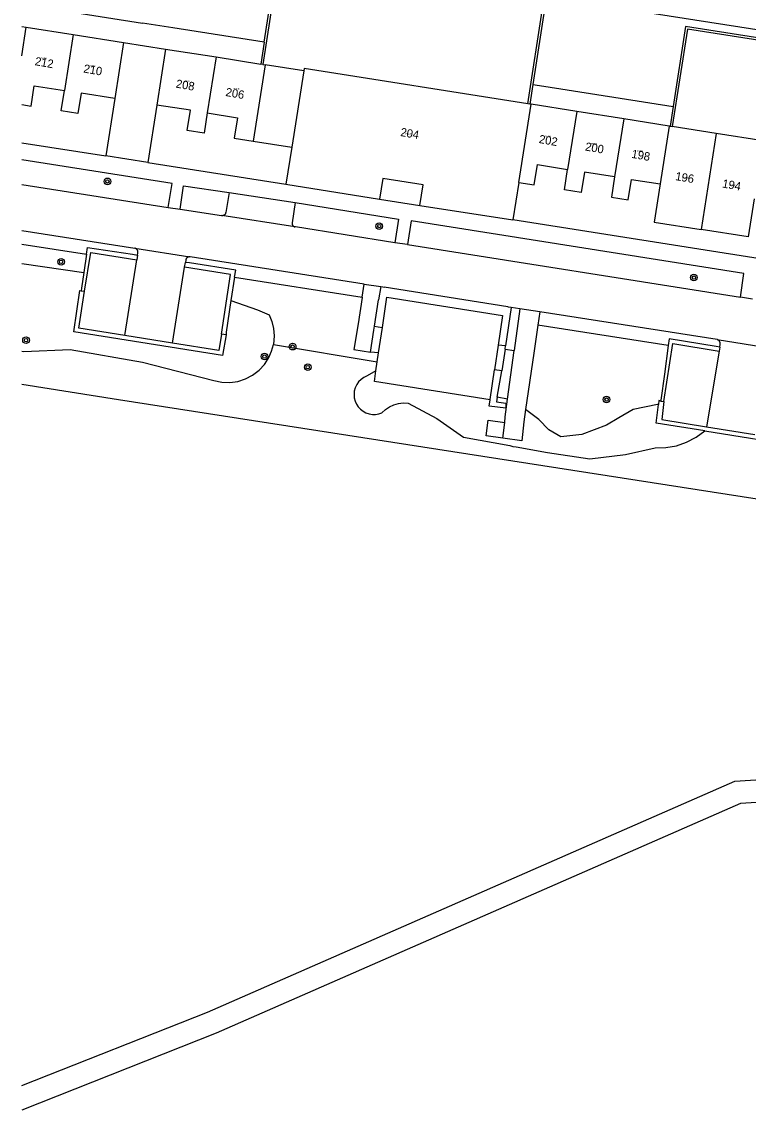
# Model space of a CAD drawing. Extents: x 132994 to 136000, y 393499 to 395512.
# Drawn here: x 133000 to 133087.2, y 394120.5 to 394251.1 of the extents above; entities that cross this region are included whole.
import ezdxf

# ---------------------------------------------------------------- set-up
doc = ezdxf.new("R2010")
doc.units = 0
for name, color, linetype in [('gg-anno-huisnummerreeks BGT', 7, 'Continuous'), ('gt-symb-boom', 7, 'Continuous'), ('gx-grn-maaiveld', 7, 'Continuous'), ('kenmerkpunt-x pandkandidaat', 7, 'Continuous')]:
    doc.layers.add(name, color=color, linetype=linetype)

# ---------------------------------------------------------------- blocks, each defined once
blk = doc.blocks.new('gt0-BOOM')
at = {"layer": 'gt-symb-boom'}
for radius in [0.4, 0.2]:
    blk.add_circle((0, 0), radius, dxfattribs=at)

msp = doc.modelspace()

# ---------------------------------------------------------------- linework, layer by layer
at = {"layer": 'gx-grn-maaiveld'}
for p, q in [((133000, 394253.23), (133014.49, 394250.95)), ((133018.13, 394250.38), (133014.49, 394250.95)), ((133000, 394250.54), (133000.54, 394250.46)), ((133000, 394247), (133000.54, 394250.46)), ((133000.54, 394250.46), (133006.18, 394249.57)), ((133006.18, 394249.57), (133005.12, 394242.85)), ((133006.18, 394249.57), (133012.22, 394248.62)), ((133029.11, 394248.66), (133018.13, 394250.38)), ((133012.22, 394248.62), (133011.17, 394241.9)), ((133012.22, 394248.62), (133017.26, 394247.83)), ((133029.11, 394248.66), (133028.7, 394246.03)), ((133017.26, 394247.83), (133016.2, 394241.11)), ((133017.26, 394247.83), (133023.33, 394246.88)), ((133023.33, 394246.88), (133022.27, 394240.16)), ((133023.33, 394246.88), (133028.7, 394246.03)), ((133029.22, 394245.95), (133027.78, 394236.79)), ((133028.95, 394245.99), (133028.7, 394246.03)), ((133028.95, 394245.99), (133029.22, 394245.95)), ((133033.86, 394245.22), (133029.22, 394245.95)), ((133033.86, 394245.22), (133032.42, 394236.06)), ((133061.36, 394243.59), (133060.99, 394241.22)), ((133011.17, 394241.9), (133010.08, 394235)), ((133016.2, 394241.11), (133015.12, 394234.21)), ((133059.67, 394231.81), (133061.15, 394241.2)), ((133060.99, 394241.22), (133060.74, 394241.26)), ((133061.15, 394241.2), (133060.99, 394241.22)), ((133066.63, 394240.33), (133061.15, 394241.2)), ((133066.63, 394240.33), (133065.53, 394233.39)), ((133072.26, 394239.44), (133066.63, 394240.33)), ((133078.2, 394240.95), (133077.83, 394238.56)), ((133072.26, 394239.44), (133071.16, 394232.51)), ((133077.74, 394238.58), (133072.26, 394239.44)), ((133077.74, 394238.58), (133076.65, 394231.64)), ((133077.74, 394238.58), (133077.83, 394238.56)), ((133077.83, 394238.56), (133078.07, 394238.52)), ((133083.37, 394237.68), (133078.07, 394238.52)), ((133083.37, 394237.68), (133081.55, 394226.17)), ((133089, 394236.8), (133083.37, 394237.68)), ((133000, 394236.58), (133010.08, 394235)), ((133027.78, 394236.79), (133032.42, 394236.06)), ((133032.42, 394236.06), (133031.72, 394231.6)), ((133015.12, 394234.21), (133010.08, 394235)), ((133015.12, 394234.21), (133031.72, 394231.6)), ((133000, 394231.59), (133017.56, 394228.83)), ((133031.72, 394231.6), (133042.96, 394229.83)), ((133059.67, 394231.81), (133058.95, 394227.32)), ((133024.9, 394230.61), (133032.83, 394229.4)), ((133042.96, 394229.83), (133047.8, 394229.07)), ((133017.56, 394228.83), (133019.01, 394228.61)), ((133047.8, 394229.07), (133058.95, 394227.32)), ((133032.79, 394226.48), (133024.02, 394227.84)), ((133108.59, 394219.51), (133058.95, 394227.32)), ((133000, 394226.05), (133013.58, 394223.94)), ((133046.29, 394224.36), (133044.78, 394224.59)), ((133000, 394224.43), (133007.79, 394223.22)), ((133013.58, 394223.94), (133020.16, 394222.9)), ((133046.29, 394224.36), (133086.27, 394218.05)), ((133000, 394222.1), (133007.47, 394221.01)), ((133007.79, 394223.22), (133007.47, 394221.01)), ((133012.38, 394213.44), (133013.82, 394222.55)), ((133013.89, 394223.1), (133013.82, 394222.55)), ((133019.53, 394221.66), (133019.64, 394222.22)), ((133018.1, 394212.53), (133019.53, 394221.66)), ((133025.55, 394220.45), (133025.11, 394217.65)), ((133025.55, 394220.45), (133040.86, 394218.04)), ((133040.86, 394218.04), (133041.11, 394219.62)), ((133041.11, 394219.62), (133043.09, 394219.32)), ((133007.15, 394218.82), (133007.54, 394218.76)), ((133043.09, 394219.32), (133042.84, 394217.72)), ((133058.36, 394216.88), (133043.5, 394219.25)), ((133087.73, 394217.81), (133086.27, 394218.05)), ((133042.34, 394214.56), (133042.84, 394217.72)), ((133058.74, 394216.82), (133058.09, 394212.2)), ((133059.8, 394216.67), (133058.74, 394216.82)), ((133059.8, 394216.67), (133059.13, 394211.66)), ((133062.2, 394216.29), (133059.8, 394216.67)), ((133062.2, 394216.29), (133061.96, 394214.7)), ((133083.48, 394212.97), (133062.2, 394216.29)), ((133042.34, 394214.56), (133042.78, 394214.5)), ((133042.78, 394214.5), (133043.3, 394214.41)), ((133042.81, 394211.39), (133043.3, 394214.41)), ((133077.62, 394212.26), (133061.96, 394214.7)), ((133018.1, 394212.53), (133012.38, 394213.44)), ((133024.53, 394213.52), (133023.98, 394213.62)), ((133083.48, 394212.97), (133089.98, 394211.92)), ((133030.21, 394212.39), (133042.66, 394210.3)), ((133057.19, 394212.31), (133056.76, 394209.32)), ((133058.09, 394212.2), (133057.19, 394212.31)), ((133058.04, 394211.82), (133057.64, 394209.21)), ((133058.04, 394211.82), (133058.09, 394212.2)), ((133058.04, 394211.82), (133059.13, 394211.66)), ((133058.33, 394205.8), (133059.13, 394211.66)), ((133083.72, 394211.57), (133082.22, 394202.51)), ((133083.79, 394212.06), (133083.72, 394211.57)), ((133042.81, 394211.39), (133041.86, 394211.47)), ((133042.51, 394209.23), (133042.66, 394210.3)), ((133042.66, 394210.3), (133042.81, 394211.39)), ((133057.64, 394209.21), (133056.76, 394209.32)), ((133057.08, 394206.07), (133057.64, 394209.21)), ((133058.33, 394205.8), (133057.08, 394206.07)), ((133076.73, 394205.59), (133077.09, 394205.52)), ((133057.74, 394201.15), (133058, 394203.04)), ((133082.22, 394202.51), (133088.01, 394201.58))]:
    msp.add_line(p, q, dxfattribs=at)
for points in [[(133030.55, 394259.64), (133075.91, 394252.08), (133153.56, 394240)], [(133060.74, 394241.26), (133062.54, 394252.94), (133030.78, 394257.9), (133028.95, 394245.99)], [(133029.11, 394248.66), (133030.57, 394258.18), (133062.83, 394253.15), (133061.36, 394243.59)], [(133137.64, 394229.11), (133139.48, 394240.89), (133079.91, 394250.23), (133078.07, 394238.52)], [(133138.27, 394231.52), (133139.77, 394241.09), (133079.7, 394250.52), (133078.2, 394240.95)], [(133060.74, 394241.26), (133033.9, 394245.5), (133033.86, 394245.22)], [(133000, 394241.16), (133001.12, 394240.98), (133001.5, 394243.42), (133005.12, 394242.85)], [(133061.36, 394243.59), (133062.66, 394243.39), (133078.2, 394240.95)], [(133011.17, 394241.9), (133007.14, 394242.54), (133006.75, 394240.1), (133004.74, 394240.41), (133005.12, 394242.85)], [(133022.27, 394240.16), (133021.89, 394237.72), (133019.87, 394238.04), (133020.25, 394240.48), (133016.2, 394241.11)], [(133022.27, 394240.16), (133025.89, 394239.59), (133025.51, 394237.15), (133027.78, 394236.79)], [(133017.56, 394228.83), (133018.04, 394231.69), (133000, 394234.52)], [(133059.67, 394231.81), (133061.53, 394231.52), (133061.92, 394233.96), (133065.53, 394233.39)], [(133071.16, 394232.51), (133067.55, 394233.07), (133067.16, 394230.63), (133065.15, 394230.95), (133065.53, 394233.39)], [(133071.16, 394232.51), (133070.78, 394230.07), (133072.8, 394229.75), (133073.18, 394232.19), (133076.65, 394231.64)], [(133019.01, 394228.61), (133019.4, 394231.43), (133024.9, 394230.61)], [(133047.8, 394229.07), (133048.18, 394231.54), (133043.35, 394232.3), (133042.96, 394229.83)], [(133076.65, 394231.64), (133075.92, 394227.05), (133081.55, 394226.17)], [(133024.9, 394230.61), (133024.48, 394228.21), (133024.47, 394228.17), (133024.46, 394228.14), (133024.45, 394228.1), (133024.44, 394228.07), (133024.42, 394228.03), (133024.4, 394228), (133024.38, 394227.97), (133024.36, 394227.95), (133024.33, 394227.92), (133024.3, 394227.9), (133024.27, 394227.88), (133024.24, 394227.87), (133024.2, 394227.85), (133024.17, 394227.84), (133024.13, 394227.84), (133024.1, 394227.83), (133024.06, 394227.83), (133024.02, 394227.84)], [(133087.91, 394229.87), (133087.19, 394225.28), (133081.55, 394226.17)], [(133019.01, 394228.61), (133023.99, 394227.84), (133024.02, 394227.84)], [(133032.83, 394229.4), (133032.48, 394226.98), (133032.47, 394226.95), (133032.47, 394226.91), (133032.47, 394226.88), (133032.47, 394226.84), (133032.48, 394226.8), (133032.48, 394226.77), (133032.5, 394226.74), (133032.51, 394226.7), (133032.53, 394226.67), (133032.55, 394226.64), (133032.57, 394226.61), (133032.6, 394226.59), (133032.63, 394226.56), (133032.66, 394226.54), (133032.69, 394226.52), (133032.72, 394226.51), (133032.76, 394226.49), (133032.79, 394226.48)], [(133032.83, 394229.4), (133045.21, 394227.4), (133044.78, 394224.59)], [(133086.27, 394218.05), (133086.7, 394220.9), (133046.75, 394227.2), (133046.29, 394224.36)], [(133044.78, 394224.59), (133032.85, 394226.48), (133032.79, 394226.48)], [(133007.54, 394218.76), (133008.28, 394223.43), (133013.82, 394222.55)], [(133007.79, 394223.22), (133007.91, 394224), (133013.28, 394223.22), (133013.89, 394223.1)], [(133013.89, 394223.1), (133013.93, 394223.38), (133013.94, 394223.41), (133013.94, 394223.45), (133013.94, 394223.49), (133013.94, 394223.53), (133013.93, 394223.57), (133013.92, 394223.61), (133013.91, 394223.65), (133013.9, 394223.68), (133013.88, 394223.72), (133013.85, 394223.75), (133013.83, 394223.79), (133013.8, 394223.82), (133013.77, 394223.85), (133013.73, 394223.87), (133013.69, 394223.89), (133013.66, 394223.91), (133013.62, 394223.93), (133013.58, 394223.94)], [(133020.16, 394222.9), (133020.12, 394222.9), (133020.08, 394222.9), (133020.04, 394222.89), (133020, 394222.88), (133019.96, 394222.86), (133019.93, 394222.85), (133019.89, 394222.83), (133019.86, 394222.8), (133019.83, 394222.78), (133019.8, 394222.75), (133019.78, 394222.72), (133019.75, 394222.68), (133019.74, 394222.65), (133019.72, 394222.61), (133019.71, 394222.58), (133019.7, 394222.54), (133019.69, 394222.5), (133019.64, 394222.22)], [(133025.55, 394220.45), (133025.68, 394221.3), (133020.13, 394222.16), (133019.64, 394222.22)], [(133041.11, 394219.62), (133020.2, 394222.9), (133020.16, 394222.9)], [(133007.47, 394221.01), (133007.19, 394219.14), (133007.19, 394219.13), (133007.15, 394218.82)], [(133023.98, 394213.62), (133025.06, 394220.79), (133019.53, 394221.66)], [(133024.53, 394213.52), (133024.1, 394211.05), (133006.25, 394213.88), (133006.97, 394218.85), (133007.15, 394218.82)], [(133012.38, 394213.44), (133006.85, 394214.34), (133007.54, 394218.76)], [(133043.09, 394219.32), (133043.33, 394219.28), (133043.5, 394219.25)], [(133043.3, 394214.41), (133043.83, 394218.07), (133057.7, 394215.84), (133057.19, 394212.31)], [(133025.11, 394217.65), (133024.52, 394213.86), (133024.53, 394213.52)], [(133025.11, 394217.65), (133028.29, 394216.52), (133029.69, 394215.95), (133030.03, 394215.14), (133030.24, 394214.29), (133030.31, 394213.41), (133030.28, 394212.9), (133030.21, 394212.39)], [(133040.86, 394218.04), (133040.86, 394218.03), (133040.37, 394214.87), (133039.88, 394211.78), (133041.86, 394211.47)], [(133058.74, 394216.82), (133058.44, 394216.86), (133058.36, 394216.88)], [(133041.86, 394211.47), (133042.27, 394214.08), (133042.34, 394214.56)], [(133061.96, 394214.7), (133061.47, 394211.33), (133060.49, 394204.56)], [(133023.98, 394213.62), (133023.64, 394211.67), (133018.1, 394212.53)], [(133083.79, 394212.06), (133083.38, 394212.15), (133077.73, 394213.06), (133077.62, 394212.26)], [(133083.79, 394212.06), (133083.83, 394212.4), (133083.84, 394212.44), (133083.84, 394212.48), (133083.84, 394212.52), (133083.84, 394212.56), (133083.83, 394212.6), (133083.83, 394212.63), (133083.81, 394212.67), (133083.8, 394212.71), (133083.78, 394212.74), (133083.75, 394212.78), (133083.72, 394212.82), (133083.69, 394212.85), (133083.65, 394212.89), (133083.61, 394212.91), (133083.57, 394212.94), (133083.52, 394212.96), (133083.48, 394212.97)], [(133000, 394211.56), (133000.24, 394211.54), (133005.8, 394211.77), (133014.5, 394210.24), (133023.07, 394208.06), (133024.02, 394207.86), (133024.98, 394207.82), (133025.94, 394207.95), (133026.86, 394208.24), (133027.72, 394208.69), (133028.49, 394209.28), (133029.14, 394209.99), (133029.22, 394210.09), (133029.66, 394210.8), (133030, 394211.57), (133030.21, 394212.39)], [(133077.62, 394212.26), (133077.16, 394208.83), (133076.73, 394205.69), (133076.73, 394205.59)], [(133077.09, 394205.52), (133078.17, 394212.49), (133083.72, 394211.57)], [(133042.51, 394209.23), (133041.46, 394208.61), (133041.08, 394208.43), (133040.74, 394208.19), (133040.44, 394207.9), (133040.21, 394207.56), (133040.03, 394207.18), (133039.92, 394206.78), (133039.89, 394206.37), (133039.92, 394205.97), (133040.02, 394205.59), (133040.18, 394205.23), (133040.39, 394204.9), (133040.66, 394204.61), (133040.97, 394204.36), (133041.32, 394204.18), (133041.7, 394204.05), (133042.09, 394203.98), (133042.48, 394203.99), (133042.87, 394204.05), (133043.24, 394204.18), (133043.67, 394204.57), (133044.15, 394204.89), (133044.67, 394205.14), (133045.22, 394205.3), (133045.79, 394205.37), (133046.37, 394205.35), (133049.83, 394203.51), (133053.05, 394201.28), (133058.59, 394200.26), (133058.96, 394200.16), (133059.34, 394200.12), (133063.11, 394199.41), (133068.2, 394198.67), (133072.48, 394199.2), (133076.03, 394199.97), (133077.32, 394200.01), (133078.6, 394200.24), (133079.82, 394200.66), (133080.97, 394201.26), (133082, 394202.01)], [(133056.23, 394205.72), (133042.33, 394207.95), (133042.51, 394209.23)], [(133056.23, 394205.72), (133056.25, 394205.79), (133056.76, 394209.32)], [(133000, 394207.62), (133011.63, 394205.79), (133088.29, 394193.88), (133091.71, 394193.32), (133108.3, 394194.35), (133112.46, 394190.02), (133131.72, 394186.98), (133171.04, 394150.32)], [(133057.08, 394206.07), (133056.98, 394205.51), (133058.11, 394205.33), (133058.1, 394204.74), (133056.11, 394204.98), (133056.23, 394205.72)], [(133058, 394203.04), (133058.05, 394203.68), (133058.33, 394205.8)], [(133076.43, 394205.19), (133076.3, 394205.17), (133076.3, 394205.17), (133073.38, 394204.59), (133071.69, 394203.59), (133070.21, 394202.69), (133067.24, 394201.58), (133064.7, 394201.31), (133063.27, 394202.16), (133062.06, 394203.38), (133060.49, 394204.56)], [(133082, 394202.01), (133076.15, 394202.94), (133076.43, 394205.19)], [(133076.73, 394205.59), (133076.48, 394205.64), (133076.43, 394205.19)], [(133077.09, 394205.52), (133076.85, 394203.4), (133082.22, 394202.51)], [(133060.49, 394204.56), (133060.27, 394203.1), (133060.05, 394200.81), (133057.74, 394201.15)], [(133057.74, 394201.15), (133055.74, 394201.43), (133055.99, 394203.32), (133058, 394203.04)], [(133082, 394202.01), (133093.97, 394200.09), (133094.32, 394202.19)], [(133000, 394123.45), (133022.29, 394132.27), (133085.62, 394160), (133102.6, 394161.07)], [(133102.41, 394158.3), (133086.27, 394157.29), (133023.35, 394129.74), (133000, 394120.5)]]:
    msp.add_lwpolyline(points, dxfattribs=at)

# ---------------------------------------------------------------- block references
at = {"layer": 'gt-symb-boom'}
for p in [(133010.29, 394231.95), (133042.91, 394226.59), (133004.72, 394222.3), (133080.69, 394220.41), (133000.51, 394212.9), (133032.52, 394212.12), (133029.14, 394210.93), (133034.34, 394209.66), (133070.2, 394205.77)]:
    msp.add_blockref('gt0-BOOM', p, dxfattribs=at)

# ---------------------------------------------------------------- texts
at = {"layer": 'gg-anno-huisnummerreeks BGT'}
for s, p in [('212', (133001.52, 394245.91)), ('210', (133007.36, 394245.03)), ('208', (133018.45, 394243.22)), ('206', (133024.42, 394242.21)), ('204', (133045.4, 394237.41)), ('202', (133062.03, 394236.57)), ('200', (133067.58, 394235.67)), ('198', (133073.14, 394234.79)), ('196', (133078.41, 394232.12)), ('194', (133084.04, 394231.23))]:
    msp.add_text(s, height=1, rotation=350, dxfattribs=at).set_placement(p)
at = {"layer": 'kenmerkpunt-x pandkandidaat'}
for p in [(133002.27, 394246.59), (133008.11, 394245.67), (133019.4, 394243.89), (133025.37, 394242.95), (133046.06, 394237.57), (133062.78, 394237.22), (133068.33, 394236.35), (133073.89, 394235.47), (133079.28, 394232.27), (133084.91, 394231.38)]:
    msp.add_text('PNDK', height=0.2, dxfattribs=at).set_placement(p)

doc.saveas('drawing.dxf')
